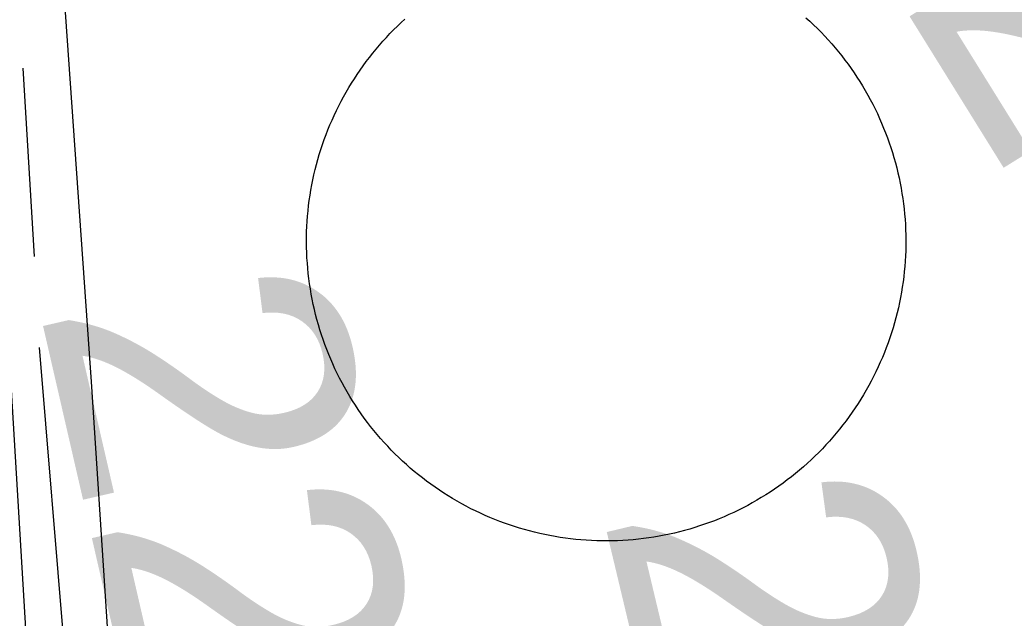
# Model space of a CAD drawing. Extents: x 3598634 to 3636690, y 517270 to 542944.
# Drawn here: x 3617078.6 to 3617418.5, y 533501.6 to 533706 of the extents above; entities that cross this region are included whole.
import ezdxf

# ---------------------------------------------------------------- set-up
doc = ezdxf.new("R2010")
doc.units = 0
for name, color, linetype in [('V-DOMW-TANK', 7, 'Continuous'), ('V-ROAD-CNTR', 7, 'Continuous'), ('V-SURV-IDEN', 7, 'Continuous'), ('V-TOPO-SHOR', 7, 'Continuous'), ('V-UTIL-LINE', 7, 'Continuous')]:
    doc.layers.add(name, color=color, linetype=linetype)

msp = doc.modelspace()

# ---------------------------------------------------------------- linework, layer by layer
at = {"layer": 'V-DOMW-TANK'}
for points in [[(3617197.04, 533691.75), (3617198.12, 533693.18), (3617199.23, 533694.58), (3617200.37, 533695.96), (3617201.52, 533697.32), (3617202.7, 533698.67), (3617203.9, 533699.99), (3617205.13, 533701.29), (3617206.38, 533702.57), (3617207.65, 533703.82), (3617208.94, 533705.06), (3617210.26, 533706.27)], [(3617347.31, 533706.7), (3617348.64, 533705.5), (3617349.94, 533704.28), (3617351.22, 533703.03), (3617352.47, 533701.75), (3617353.71, 533700.46)], [(3617353.71, 533700.46), (3617354.92, 533699.15), (3617356.11, 533697.81), (3617357.27, 533696.46), (3617358.42, 533695.08), (3617359.53, 533693.69), (3617360.63, 533692.27), (3617361.69, 533690.84), (3617362.73, 533689.39), (3617363.75, 533687.92), (3617364.74, 533686.43), (3617365.71, 533684.93), (3617366.65, 533683.4), (3617367.56, 533681.87), (3617368.44, 533680.31), (3617369.3, 533678.74), (3617370.13, 533677.16), (3617370.94, 533675.57), (3617371.71, 533673.95), (3617372.46, 533672.33), (3617373.18, 533670.69), (3617373.86, 533669.04), (3617374.52, 533667.38), (3617375.16, 533665.71), (3617375.76, 533664.03), (3617376.33, 533662.33), (3617376.87, 533660.63), (3617377.38, 533658.92), (3617377.87, 533657.2), (3617378.32, 533655.47), (3617378.74, 533653.73), (3617379.14, 533651.99), (3617379.5, 533650.24), (3617379.83, 533648.48), (3617380.13, 533646.72), (3617380.4, 533644.95), (3617380.64, 533643.18), (3617380.85, 533641.41), (3617381.02, 533639.63), (3617381.17, 533637.85), (3617381.29, 533636.06), (3617381.37, 533634.28), (3617381.42, 533632.49), (3617381.44, 533630.7), (3617381.43, 533628.92), (3617381.39, 533627.13), (3617381.32, 533625.34), (3617381.22, 533623.56), (3617381.08, 533621.78), (3617380.92, 533620), (3617380.72, 533618.22), (3617380.49, 533616.44), (3617380.23, 533614.68), (3617379.94, 533612.91), (3617379.62, 533611.15), (3617379.27, 533609.4), (3617378.89, 533607.65), (3617378.48, 533605.92), (3617378.04, 533604.18), (3617377.57, 533602.46), (3617377.06, 533600.74)], [(3617232.82, 533538.98), (3617231.23, 533539.8), (3617229.66, 533540.65), (3617228.1, 533541.52), (3617226.56, 533542.42), (3617225.03, 533543.35), (3617223.52, 533544.31), (3617222.03, 533545.29), (3617220.55, 533546.3), (3617219.09, 533547.33), (3617217.65, 533548.39), (3617216.23, 533549.47), (3617214.83, 533550.58), (3617213.44, 533551.71), (3617212.08, 533552.87), (3617210.74, 533554.05), (3617209.42, 533555.25), (3617208.12, 533556.48), (3617206.84, 533557.73), (3617205.58, 533559), (3617204.35, 533560.3), (3617203.13, 533561.6), (3617201.95, 533562.94), (3617200.78, 533564.3), (3617199.64, 533565.67), (3617198.52, 533567.07), (3617197.43, 533568.48), (3617196.36, 533569.92), (3617195.32, 533571.37), (3617194.3, 533572.84), (3617193.31, 533574.33), (3617192.35, 533575.83), (3617191.41, 533577.35), (3617190.5, 533578.89), (3617189.61, 533580.44), (3617188.75, 533582.01), (3617187.92, 533583.59), (3617187.12, 533585.19), (3617186.34, 533586.8), (3617185.6, 533588.43), (3617184.88, 533590.06), (3617184.19, 533591.71), (3617183.53, 533593.37), (3617182.9, 533595.05), (3617182.3, 533596.73), (3617181.72, 533598.42), (3617181.18, 533600.12), (3617180.67, 533601.84), (3617180.19, 533603.56), (3617179.73, 533605.29), (3617179.31, 533607.03), (3617178.92, 533608.77), (3617178.56, 533610.52), (3617178.22, 533612.28), (3617177.92, 533614.04), (3617177.66, 533615.8), (3617177.42, 533617.57), (3617177.21, 533619.35), (3617177.03, 533621.13), (3617176.89, 533622.91), (3617176.77, 533624.69), (3617176.69, 533626.48), (3617176.64, 533628.27), (3617176.61, 533630.05), (3617176.62, 533631.84), (3617176.66, 533633.63), (3617176.73, 533635.42), (3617176.84, 533637.2), (3617176.97, 533638.98), (3617177.14, 533640.76), (3617177.33, 533642.54), (3617177.56, 533644.31), (3617177.82, 533646.08), (3617178.11, 533647.84), (3617178.43, 533649.6), (3617178.78, 533651.35), (3617179.16, 533653.1), (3617179.58, 533654.84), (3617180.02, 533656.57), (3617180.49, 533658.3), (3617180.99, 533660.01), (3617181.52, 533661.72), (3617182.09, 533663.41), (3617182.68, 533665.1), (3617183.3, 533666.78), (3617183.95, 533668.44), (3617184.63, 533670.1), (3617185.33, 533671.74), (3617186.07, 533673.37), (3617186.84, 533674.98), (3617187.63, 533676.58), (3617188.45, 533678.17), (3617189.29, 533679.75), (3617190.17, 533681.31), (3617191.07, 533682.85), (3617192, 533684.38), (3617192.96, 533685.89), (3617193.94, 533687.38), (3617194.95, 533688.86), (3617195.98, 533690.31), (3617197.04, 533691.75)], [(3617377.06, 533600.74), (3617376.53, 533599.04), (3617375.97, 533597.34), (3617375.38, 533595.66), (3617374.76, 533593.98), (3617374.11, 533592.31), (3617373.43, 533590.66), (3617372.72, 533589.02), (3617371.98, 533587.39), (3617371.22, 533585.77), (3617370.43, 533584.17), (3617369.61, 533582.58), (3617368.76, 533581.01), (3617367.88, 533579.45), (3617366.98, 533577.91), (3617366.05, 533576.38), (3617365.1, 533574.87), (3617364.12, 533573.38), (3617363.11, 533571.9), (3617362.07, 533570.44), (3617361.01, 533569.01), (3617359.93, 533567.58), (3617358.82, 533566.18), (3617357.69, 533564.8), (3617356.53, 533563.43), (3617355.35, 533562.09), (3617354.15, 533560.77), (3617352.93, 533559.47), (3617351.68, 533558.19), (3617350.4, 533556.93), (3617349.11, 533555.7), (3617347.8, 533554.49), (3617346.46, 533553.3), (3617345.11, 533552.13), (3617343.73, 533550.99), (3617342.34, 533549.87), (3617340.92, 533548.78), (3617339.49, 533547.71), (3617338.04, 533546.67), (3617336.56, 533545.65), (3617335.08, 533544.66), (3617333.57, 533543.7), (3617332.05, 533542.76), (3617330.52, 533541.85), (3617328.96, 533540.96), (3617327.39, 533540.1), (3617325.81, 533539.27), (3617324.21, 533538.47), (3617322.61, 533537.7), (3617320.98, 533536.95), (3617319.34, 533536.23), (3617317.69, 533535.54), (3617316.03, 533534.88), (3617314.36, 533534.25), (3617312.68, 533533.65), (3617310.98, 533533.07), (3617309.28, 533532.53), (3617307.57, 533532.02), (3617305.85, 533531.54), (3617304.12, 533531.08), (3617302.38, 533530.66), (3617300.64, 533530.27), (3617298.89, 533529.91), (3617297.13, 533529.57), (3617295.37, 533529.27), (3617293.6, 533529.01), (3617291.83, 533528.77), (3617290.06, 533528.56), (3617288.27, 533528.38), (3617286.49, 533528.23), (3617284.71, 533528.12), (3617282.93, 533528.04), (3617281.14, 533527.98), (3617279.35, 533527.96), (3617277.56, 533527.97), (3617275.78, 533528.01), (3617273.99, 533528.08), (3617272.21, 533528.19), (3617270.42, 533528.32), (3617268.64, 533528.49), (3617266.87, 533528.69), (3617265.09, 533528.92), (3617263.33, 533529.17), (3617261.56, 533529.46), (3617259.8, 533529.78), (3617258.05, 533530.13), (3617256.3, 533530.51), (3617254.56, 533530.93), (3617252.83, 533531.37), (3617251.11, 533531.84), (3617249.39, 533532.34), (3617247.69, 533532.88), (3617245.99, 533533.44), (3617244.3, 533534.03), (3617242.63, 533534.65), (3617240.96, 533535.3), (3617239.31, 533535.98), (3617237.67, 533536.69), (3617236.04, 533537.42), (3617234.42, 533538.19), (3617232.82, 533538.98)]]:
    msp.add_lwpolyline(points, dxfattribs=at)
at = {"layer": 'V-ROAD-CNTR'}
msp.add_lwpolyline([(3617107.64, 533046.44), (3617101.2, 533120.06), (3617092.67, 533298.81), (3617070.62, 533662.95), (3617049.51, 533930.55)], dxfattribs=at)
at = {"layer": 'V-TOPO-SHOR'}
msp.add_line((3617079.6, 533689.47), (3617083.53, 533625.16), dxfattribs=at)
msp.add_lwpolyline([(3617085.22, 533594.01), (3617093.75, 533491.12), (3617101.98, 533343.97)], dxfattribs=at)
at = {"layer": 'V-UTIL-LINE'}
msp.add_lwpolyline([(3617128.44, 533195.35), (3617103.08, 533582.3), (3617089.25, 533779.97), (3616999.5, 533775.68), (3616992.11, 533858.7), (3616974.45, 533929.85), (3616971.59, 533941.02), (3616955.46, 534001.77)], dxfattribs=at)

# ---------------------------------------------------------------- texts
at = {"layer": 'V-SURV-IDEN'}
for s, rotation, p in [('24+24.5', 301.8635, (3617259.42, 533905.56)), ('22+49.5', 282.9693, (3617085.05, 533607.95)), ('23+10.1', 283.422, (3617277.67, 533537.54))]:
    msp.add_text(s, height=100, rotation=rotation, dxfattribs=at).set_placement(p)

doc.saveas('drawing.dxf')
